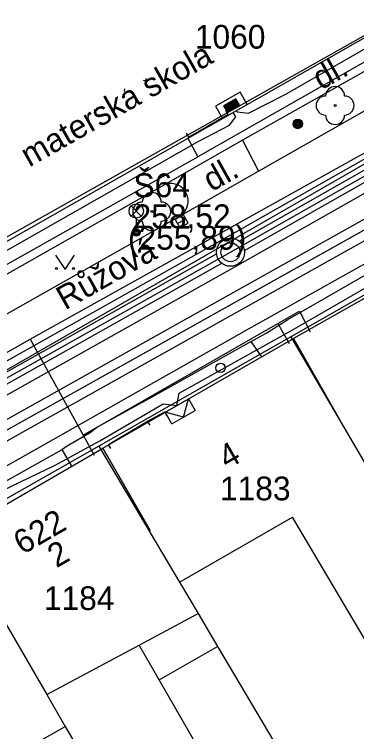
# Model space of a CAD drawing. Extents: x -601580 to 4, y -1204314 to 4.
# Drawn here: x -599974.69 to -599956.67, y -1203430.22 to -1203392.48 of the extents above; entities that cross this region are included whole.
import ezdxf

# ---------------------------------------------------------------- set-up
doc = ezdxf.new("R2010")
doc.units = 0
for name, color, linetype in [('00-EON NN', 7, 'Continuous'), ('00-INNOGY-NTL', 7, 'Continuous'), ('00-KN-HRANICE PARCEL', 7, 'Continuous'), ('00-KN-PARC. CISLA', 7, 'Continuous'), ('00-KN-VNITRNI KRESBA', 7, 'Continuous'), ('00-POLOHOPIS', 7, 'Continuous'), ('00-SITE KOM. KABEL', 7, 'Continuous'), ('00-VODOVOD STAVAJICI', 7, 'Continuous'), ('11-REKONSTRUKCE  VYKOP', 7, 'Continuous'), ('11-REKONSTRUKCE KANALIZACE', 7, 'Continuous'), ('11-REKONSTRUKCE KANALIZACE OSA', 7, 'Continuous'), ('11-REKONSTRUKCE VODOVOD', 7, 'Continuous'), ('11-VAK-KANAL PUVODNI', 7, 'Continuous'), ('14', 7, 'Continuous'), ('Vrstva 22', 7, 'Continuous'), ('Vrstva 25', 7, 'Continuous'), ('Vrstva 26', 7, 'Continuous'), ('Vrstva 27', 7, 'Continuous'), ('Vrstva 28', 7, 'Continuous'), ('Vrstva 33', 7, 'Continuous'), ('Vrstva 36', 7, 'Continuous'), ('Vrstva 6', 7, 'Continuous'), ('Vrstva 8', 7, 'Continuous'), ('Vrstva 9', 7, 'Continuous')]:
    doc.layers.add(name, color=color, linetype=linetype)

# ---------------------------------------------------------------- blocks, each defined once
blk = doc.blocks.new('6.01A_12')
at = {"layer": 'Vrstva 25'}
for radius in [0.25, 0.2, 0.15, 0.1, 0.05]:
    blk.add_circle((0, 0), radius, dxfattribs=at)
blk = doc.blocks.new('VCHOD_1146')
at = {"layer": 'Vrstva 6'}
blk.add_line((0, 0.25), (0, 0), dxfattribs=at)
blk = doc.blocks.new('VCHOD_1148')
at = {"layer": 'Vrstva 6'}
blk.add_line((0, 0.25), (0, 0), dxfattribs=at)
blk = doc.blocks.new('VCHOD_1150')
at = {"layer": 'Vrstva 6'}
blk.add_line((0, 0.25), (0, 0), dxfattribs=at)
blk = doc.blocks.new('6.14A_1126')
at = {"layer": 'Vrstva 28'}
blk.add_circle((0, 0), 0.25, dxfattribs=at)
blk = doc.blocks.new('VCHOD_1152')
at = {"layer": 'Vrstva 6'}
blk.add_line((0, 0.25), (0, 0), dxfattribs=at)
blk = doc.blocks.new('VCHOD_1154')
at = {"layer": 'Vrstva 6'}
blk.add_line((0, 0.25), (0, 0), dxfattribs=at)
blk = doc.blocks.new('6.560_968')
at = {"layer": 'Vrstva 33'}
for p, q in [((-0.265, 0.86), (0.265, 1.39)), ((-0.265, 1.39), (0.265, 0.86)), ((0, 0.75), (0, 0))]:
    blk.add_line(p, q, dxfattribs=at)
for centre, radius in [((0, 1.125), 0.375), ((0, 0), 0.2), ((0, 0), 0.145), ((0, 0), 0.0876)]:
    blk.add_circle(centre, radius, dxfattribs=at)
blk = doc.blocks.new('3.13_784')
at = {"layer": 'Vrstva 22'}
blk.add_circle((0, 0), 0.05, dxfattribs=at)
for centre, start, end in [((0, 0.5), 0, 180), ((-0.5, 0), 90, 270), ((0.5, 0), 270, 90), ((0, -0.5), 180, 0)]:
    blk.add_arc(centre, 0.5, start, end, dxfattribs=at)
blk = doc.blocks.new('3.14_424')
at = {"layer": 'Vrstva 36'}
blk.add_lwpolyline([(-0.5, 0.75), (0, 0), (0.5, 0.75)], dxfattribs=at)
for centre in [(-0.45, 0.05), (0.449, 0.05)]:
    blk.add_circle(centre, 0.05, dxfattribs=at)
blk = doc.blocks.new('6.30_424')
at = {"layer": 'Vrstva 27'}
blk.add_line((-0.25, 0), (0.25, 0), dxfattribs=at)
blk.add_lwpolyline([(-0.25, -0.25), (0.25, -0.25), (0.25, 0.25), (-0.25, 0.25)], close=True, dxfattribs=at)
blk = doc.blocks.new('3.13_830')
at = {"layer": 'Vrstva 22'}
blk.add_circle((0, 0), 0.05, dxfattribs=at)
for centre, start, end in [((0, 0.5), 0, 180), ((-0.5, 0), 90, 270), ((0.5, 0), 270, 90), ((0, -0.5), 180, 0)]:
    blk.add_arc(centre, 0.5, start, end, dxfattribs=at)
blk = doc.blocks.new('NN630')
at = {"layer": 'Vrstva 9'}
for points in [[(-3, -700), (-703, 0)], [(-703, -700), (-703, 0), (697, 0), (697, -700)], [(-3, -700), (697, 0)], [(-703, -700), (697, -700)]]:
    blk.add_lwpolyline(points, dxfattribs=at)
blk = doc.blocks.new('NN620')
at = {"layer": 'Vrstva 8'}
for points in [[(752, 4), (-748, 4)], [(-748, 4), (-748, -746)], [(752, -746), (752, 4)], [(368, -180), (-376, -180)], [(-376, -180), (-376, -558)], [(321, -227), (-329, -227)], [(-329, -227), (-329, -510)], [(274, -274), (-281, -274)], [(-281, -274), (-281, -463)], [(227, -321), (-234, -321)], [(-234, -321), (-234, -416)], [(-193, -369), (185, -369)], [(227, -416), (227, -321)], [(274, -463), (274, -274)], [(321, -510), (321, -227)], [(368, -558), (368, -180)], [(-748, -746), (752, -746)], [(-376, -558), (368, -558)], [(-329, -510), (321, -510)], [(-281, -463), (274, -463)], [(-234, -416), (227, -416)]]:
    blk.add_lwpolyline(points, dxfattribs=at)

msp = doc.modelspace()

# ---------------------------------------------------------------- linework, layer by layer
at = {"layer": '00-EON NN'}
for points in [[(-599962.993, -1203397.544), (-599962.956, -1203397.608), (-599962.36, -1203397.68), (-599960.43, -1203396.7), (-599953.09, -1203392.49), (-599946.46, -1203388.66), (-599946.294, -1203388.17), (-599945.56, -1203388.26), (-599939.38, -1203384.64), (-599939.388, -1203384.203), (-599938.57, -1203384.23), (-599928.87, -1203378.7), (-599928.948, -1203378.291), (-599928.37, -1203378.51), (-599922.15, -1203375.07), (-599921.97, -1203374.339), (-599921.55, -1203374.68), (-599916.36, -1203371.79), (-599916.209, -1203371.08)], [(-600005.236, -1203421.576), (-600005.117, -1203421.777), (-600004.95, -1203422), (-600004.18, -1203421.69), (-600001.4, -1203419.97), (-600000.17, -1203419.6), (-599996.52, -1203417.29), (-599996.178, -1203416.394), (-599995.61, -1203416.64), (-599993.79, -1203415.67), (-599989.99, -1203413.52), (-599985.13, -1203410.56), (-599981.23, -1203408.34), (-599977.85, -1203406.46), (-599965.02, -1203399.17), (-599963.37, -1203398.32), (-599963.038, -1203397.867), (-599963.166, -1203397.643)], [(-600005.41, -1203421.675), (-600004.872, -1203423.193), (-600000.597, -1203430.793), (-600000.193, -1203431.281), (-599999.61, -1203431.52), (-599999.12, -1203431.37), (-599998.01, -1203430.5), (-599993.66, -1203428.05), (-599992.767, -1203428.301), (-599992.73, -1203427.63), (-599990.17, -1203426.19), (-599981.32, -1203421.19), (-599978.83, -1203419.74), (-599976.34, -1203418.41), (-599975.678, -1203418.575), (-599975.71, -1203417.96), (-599975.32, -1203417.54), (-599972.54, -1203416.19), (-599970.18, -1203414.91), (-599966.86, -1203412.98), (-599966.13, -1203413.062), (-599966.02, -1203412.42), (-599960.1, -1203409.11), (-599953.72, -1203405.44)]]:
    msp.add_lwpolyline(points, dxfattribs=at)
at = {"layer": '00-INNOGY-NTL'}
for p, q in [((-599971.06, -1203414.62), (-599960.82, -1203408.75)), ((-599960.82, -1203408.75), (-599960.22, -1203409.8)), ((-599973.85, -1203409.57), (-599971.06, -1203414.62)), ((-599971.06, -1203414.62), (-599970.48, -1203415.68))]:
    msp.add_line(p, q, dxfattribs=at)
for points in [[(-600006.76, -1203428.51), (-600004.16, -1203426.72), (-600002.45, -1203425.74), (-599987.06, -1203416.94), (-599975.66, -1203410.59), (-599973.85, -1203409.57), (-599952.82, -1203397.85), (-599942.09, -1203391.62), (-599934.99, -1203387.51), (-599929.14, -1203384.11), (-599922.17, -1203380.07), (-599918.93, -1203378.19), (-599915.5, -1203376.2)], [(-599960.82, -1203408.75), (-599959.67, -1203408.09), (-599959.11, -1203409.19)]]:
    msp.add_lwpolyline(points, dxfattribs=at)
at = {"layer": '00-KN-HRANICE PARCEL'}
for p, q in [((-599981.45, -1203407.78), (-599953.52, -1203392.05)), ((-599960.13, -1203409.44), (-599970.24, -1203415.2)), ((-599970.24, -1203415.2), (-599978.01, -1203419.62)), ((-599973.31, -1203430.69), (-599972.01, -1203429.94)), ((-599972.01, -1203429.94), (-599971, -1203431.67))]:
    msp.add_line(p, q, dxfattribs=at)
for points in [[(-599949.93, -1203403.65), (-599952.92, -1203405.35), (-599960.13, -1203409.44)], [(-599960.13, -1203409.44), (-599955.11, -1203418.01), (-599951.58, -1203424.02), (-599949.36, -1203427.81), (-599948.01, -1203430.11)], [(-599970.24, -1203415.2), (-599965.99, -1203422.36), (-599965.01, -1203424.01), (-599963.99, -1203425.74), (-599960.13, -1203432.24), (-599958.23, -1203435.44)], [(-599978.01, -1203419.62), (-599972.98, -1203428.27), (-599972.01, -1203429.94)]]:
    msp.add_lwpolyline(points, dxfattribs=at)
at = {"layer": '00-KN-VNITRNI KRESBA'}
for p, q in [((-599965.99, -1203422.36), (-599960.05, -1203418.93)), ((-599954.19, -1203428.84), (-599960.05, -1203418.93)), ((-599968.11, -1203425.67), (-599965.01, -1203424.01)), ((-599972.98, -1203428.27), (-599968.11, -1203425.67)), ((-599967.07, -1203427.49), (-599968.11, -1203425.67)), ((-599967.07, -1203427.49), (-599963.99, -1203425.74)), ((-599960.07, -1203439.65), (-599967.07, -1203427.49))]:
    msp.add_line(p, q, dxfattribs=at)
at = {"layer": '00-POLOHOPIS'}
for p, q in [((-599945.885, -1203389.627), (-599962.67, -1203399.105)), ((-599961.836, -1203400.742), (-599944.923, -1203391.057)), ((-599965.518, -1203398.944), (-599963.449, -1203397.761)), ((-599962.67, -1203399.105), (-599966.699, -1203401.402)), ((-599962.67, -1203399.105), (-599961.836, -1203400.742)), ((-599965.926, -1203403.066), (-599961.836, -1203400.742)), ((-599966.699, -1203401.402), (-599977.62, -1203407.588)), ((-599948.99, -1203401.554), (-599962.347, -1203409.033)), ((-599976.662, -1203409.128), (-599965.926, -1203403.066)), ((-599962.347, -1203409.033), (-599976.972, -1203417.306)), ((-599967.675, -1203413.881), (-599966.775, -1203413.389)), ((-599969.732, -1203415.11), (-599967.675, -1203413.881))]:
    msp.add_line(p, q, dxfattribs=at)
for points in [[(-599955.677, -1203387.632), (-599953.205, -1203391.979), (-599981.418, -1203408.02), (-599983.889, -1203403.673)], [(-599967.905, -1203395.946), (-599967.773, -1203395.992), (-599967.743, -1203395.856)], [(-599968.882, -1203396.405), (-599968.913, -1203396.542)], [(-599970.511, -1203397.49), (-599970.379, -1203397.536), (-599970.349, -1203397.4)], [(-599950.172, -1203409.723), (-599952.637, -1203405.373), (-599959.991, -1203409.541), (-599957.521, -1203413.888)], [(-599967.546, -1203419.639), (-599970.034, -1203415.302), (-599959.991, -1203409.541), (-599957.521, -1203413.888)], [(-599975.33, -1203424.153), (-599977.838, -1203419.828), (-599970.034, -1203415.302), (-599967.546, -1203419.639)]]:
    msp.add_lwpolyline(points, dxfattribs=at)
msp.add_arc((-599966.478, -1203402.311), 0.935, 306.1895, 103.6443, dxfattribs=at)
at = {"layer": '00-SITE KOM. KABEL'}
for points in [[(-599946.15, -1203389.19), (-599953.35, -1203393.33), (-599965.03, -1203399.98)], [(-599965.56, -1203399), (-599965.03, -1203399.98)], [(-599979.84, -1203408.3), (-599978.61, -1203407.62), (-599977.69, -1203407.1), (-599965.03, -1203399.98)], [(-599962.23, -1203409.7), (-599961.43, -1203409.25), (-599960.53, -1203408.7), (-599960.3, -1203408.53), (-599959.43, -1203408.05), (-599955.95, -1203406.05)], [(-599960.3, -1203408.53), (-599959.43, -1203408.05)], [(-599961.43, -1203409.25), (-599960.53, -1203408.7)], [(-599962.23, -1203409.7), (-599967.45, -1203412.63), (-599970.3, -1203414.19), (-599970.7, -1203414.5), (-599971.82, -1203415.15), (-599972.17, -1203415.37)], [(-599961.66, -1203410.5), (-599962.23, -1203409.7)], [(-599967.45, -1203412.63), (-599970.3, -1203414.19)], [(-599970.7, -1203414.5), (-599971.82, -1203415.15)], [(-600001.61, -1203432.32), (-600001.16, -1203431.73), (-600000.3, -1203431.26), (-599999.22, -1203430.8), (-599990.33, -1203425.61), (-599981.41, -1203420.55), (-599978.04, -1203418.66), (-599972.17, -1203415.37)], [(-599971.66, -1203416.25), (-599972.17, -1203415.37)]]:
    msp.add_lwpolyline(points, dxfattribs=at)
at = {"layer": '00-VODOVOD STAVAJICI'}
msp.add_lwpolyline([(-599905.396, -1203375.418), (-599929.281, -1203388.71), (-599951.16, -1203400.973), (-599997.853, -1203427.089), (-600003.348, -1203430.314), (-600012.501, -1203435.483)], dxfattribs=at)
at = {"layer": '11-REKONSTRUKCE  VYKOP'}
for points in [[(-600012.747, -1203435.048), (-599974.752, -1203413.595), (-599940.464, -1203394.405), (-599905.641, -1203374.982), (-599839.513, -1203337.692), (-599815.093, -1203323.609), (-599803.159, -1203313.09)], [(-600012.255, -1203435.918), (-599974.261, -1203414.467), (-599939.977, -1203395.278), (-599905.151, -1203375.854), (-599839.017, -1203338.56), (-599814.507, -1203324.425), (-599802.497, -1203313.84)], [(-600007.288, -1203428.801), (-599963.695, -1203404.318), (-599920.22, -1203379.63), (-599876.936, -1203354.596), (-599839.594, -1203333.492)], [(-600006.524, -1203430.161), (-599962.927, -1203405.676), (-599919.444, -1203380.984), (-599876.162, -1203355.95), (-599838.826, -1203334.851)]]:
    msp.add_lwpolyline(points, dxfattribs=at)
at = {"layer": '11-REKONSTRUKCE KANALIZACE'}
for points in [[(-599962.854, -1203404.415), (-599920.566, -1203380.402)], [(-599962.577, -1203404.902), (-599920.289, -1203380.889)], [(-600007.043, -1203429.237), (-599964.045, -1203405.088)], [(-600006.769, -1203429.725), (-599963.771, -1203405.576)]]:
    msp.add_lwpolyline(points, dxfattribs=at)
for radius in [0.74, 0.5]:
    msp.add_circle((-599963.311, -1203404.997), radius, dxfattribs=at)
at = {"layer": '11-REKONSTRUKCE KANALIZACE OSA'}
msp.add_lwpolyline([(-600006.906, -1203429.481), (-599963.311, -1203404.997), (-599919.832, -1203380.307), (-599876.549, -1203355.273), (-599840.193, -1203334.727)], dxfattribs=at)
at = {"layer": '11-REKONSTRUKCE VODOVOD'}
msp.add_lwpolyline([(-600012.501, -1203435.483), (-599974.506, -1203414.031), (-599940.22, -1203394.841), (-599905.396, -1203375.418), (-599839.265, -1203338.126), (-599814.8, -1203324.017), (-599802.828, -1203313.465)], dxfattribs=at)
at = {"layer": '11-VAK-KANAL PUVODNI'}
msp.add_lwpolyline([(-599951.36, -1203397.55), (-600006.906, -1203429.481)], dxfattribs=at)
at = {"layer": '14'}
msp.add_line((-599971.06, -1203414.62), (-599970.48, -1203415.68), dxfattribs=at)

# ---------------------------------------------------------------- block references
at = {"layer": '00-POLOHOPIS'}
for name, p in [('3.13_830', (-599957.806, -1203397.28)), ('3.13_784', (-599967.455, -1203402.859)), ('6.560_968', (-599968.273, -1203403.955)), ('3.14_424', (-599972.019, -1203405.904))]:
    msp.add_blockref(name, p, dxfattribs=at)
for name, p, xscale, yscale, rotation in [('VCHOD_1152', (-599963.449, -1203397.761), 1.0000001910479, 1.0000001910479, 29.759673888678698), ('VCHOD_1154', (-599965.518, -1203398.944), 1.0000001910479, 1.0000001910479, 29.759673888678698), ('6.30_424', (-599965.882, -1203403.371), 1.00000176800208, 1.0000017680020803, 29.45091494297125), ('6.14A_1126', (-599963.833, -1203411.081), 1.0000001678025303, 1.0000001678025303, -151.3359024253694), ('VCHOD_1150', (-599966.775, -1203413.389), 1.0000001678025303, 1.0000001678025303, -151.3359024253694), ('VCHOD_1148', (-599967.675, -1203413.881), 0.99999912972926, 0.9999991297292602, -149.14285657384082), ('VCHOD_1146', (-599969.732, -1203415.11), 0.99999912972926, 0.9999991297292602, -149.14285657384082)]:
    msp.add_blockref(name, p, dxfattribs=dict(at, xscale=xscale, yscale=yscale, rotation=rotation))
at = {"layer": '00-POLOHOPIS', "rotation": -90.00000000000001}
msp.add_blockref('6.01A_12', (-599959.767, -1203398.249), dxfattribs=at)
at = {"layer": 'Vrstva 26'}
for name, p, xscale, yscale, rotation in [('NN620', (-599963.08, -1203397.593), 0.001, 0.0010000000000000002, -150.37881951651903), ('NN630', (-599966.13, -1203413.062), 0.0009999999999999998, 0.0009999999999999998, 29.69024453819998)]:
    msp.add_blockref(name, p, dxfattribs=dict(at, xscale=xscale, yscale=yscale, rotation=rotation))

# ---------------------------------------------------------------- texts
at = {"layer": '00-KN-PARC. CISLA'}
for s, p in [('1060', (-599965.189, -1203394.289)), ('1183', (-599963.867, -1203418.05)), ('1184', (-599973.137, -1203423.82))]:
    msp.add_text(s, height=1.25, dxfattribs=at).set_placement(p)
at = {"layer": '00-POLOHOPIS'}
for s, rotation, p in [('materska skola', 29.6214, (-599973.903, -1203400.543)), ('dl.', 29.2737, (-599958.541, -1203396.487)), ('dl.', 29.2737, (-599964.306, -1203401.837)), ('Růžová', 29.475, (-599972.021, -1203408.064)), ('4', 29.84, (-599963.482, -1203416.443)), ('622', 30.112, (-599974.263, -1203420.934)), ('2', 30.112, (-599972.472, -1203421.629))]:
    msp.add_text(s, height=1.25, rotation=rotation, dxfattribs=at).set_placement(p)
at = {"layer": '11-REKONSTRUKCE KANALIZACE'}
for s, p in [('Š64', (-599968.42, -1203402.102)), ('258,52 ', (-599968.414, -1203403.731)), ('(255,89)', (-599968.71, -1203404.865))]:
    msp.add_text(s, height=1.25, dxfattribs=at).set_placement(p)

doc.saveas('drawing.dxf')
